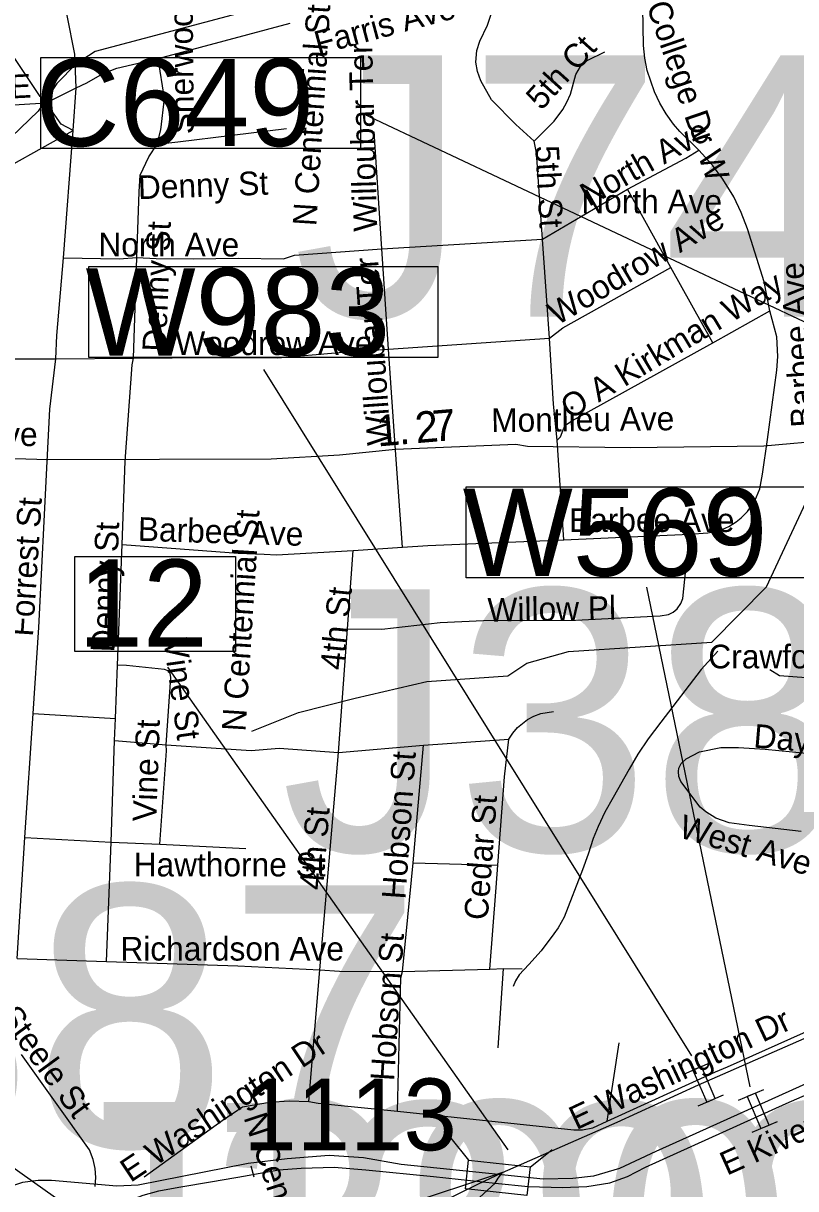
# Model space of a CAD drawing. Extents: x 1662474 to 1856135, y 779280 to 917889.
# Drawn here: x 1702532 to 1705631, y 805937 to 810613 of the extents above; entities that cross this region are included whole.
import ezdxf

# ---------------------------------------------------------------- set-up
doc = ezdxf.new("R2010")
doc.units = 0
for name, color, linetype in [('Cogo Default Point CELL', 7, 'Continuous'), ('Exist Hydrographic Misc Water Feature', 7, 'Continuous'), ('Exist Railroad Mainline', 7, 'Continuous'), ('Exist Railroad Siding', 7, 'Continuous'), ('Exist Road Non-System Structure Non-Sys Other Number Label', 7, 'Continuous'), ('Exist Road Non-System Type 51', 7, 'Continuous'), ('Exist Road Non-System Type 51 Label', 7, 'Continuous'), ('Exist Road Secondary Mileage Tenths English Label', 7, 'Continuous'), ('Exist Road Secondary Structure Standard Bridge CELL', 7, 'Continuous'), ('Exist Road Secondary Structure Standard Bridge Number Label', 7, 'Continuous'), ('Exist Road Secondary Type 51 Divided Attributed', 7, 'Continuous'), ('Exist Road Secondary Type 51 Label', 7, 'Continuous'), ('Exist Vertical Profile Horizontal Axis Label Major', 7, 'Continuous'), ('Prop Superelevation Label', 7, 'Continuous'), ('Prop Terminator CELL', 7, 'Continuous'), ('Scratch_Level_2', 7, 'Continuous')]:
    doc.layers.add(name, color=color, linetype=linetype)

msp = doc.modelspace()

# ---------------------------------------------------------------- linework, layer by layer
at = {"layer": 'Exist Hydrographic Misc Water Feature'}
for points in [[(1704151.1, 807972.1), (1704476.1, 807995), (1704552, 808046), (1704719.1, 808091.9), (1705294, 808129.4), (1705513.1, 808351.5), (1705837.5, 809046.5), (1705887.4, 809090.9), (1705944.8, 809110.4), (1706033.6, 809175.5), (1706070.5, 809188.5), (1706185.3, 809185.2), (1706233, 809182), (1706295.8, 809177.6), (1706408.5, 809197.2), (1706606, 809307.4), (1706883.1, 809547.9), (1707128.1, 809930.3), (1707351.1, 810559.2), (1707430.1, 811017.2), (1707395.8, 811210.5), (1707269.1, 811545.7), (1707208.1, 811630.3), (1707138, 811678)], [(1704194, 810833.5), (1703927.6, 810785.4), (1703456.1, 810667.9), (1702820.3, 810500), (1702743.7, 810450.7), (1702666.8, 810371.4), (1702591.6, 810259.9), (1702375.3, 810053.6), (1702215.4, 809882.9), (1702057.4, 809698.1)], [(1705317.8, 808093), (1705251.1, 808019.7), (1705089.1, 807809.1), (1705038.4, 807741.5), (1704997.8, 807679.9), (1704963.2, 807620.2), (1704898.2, 807506.8), (1704865.6, 807447.1), (1704839, 807389.3), (1704818.5, 807341.5), (1704797.9, 807279.6), (1704775.4, 807215.8), (1704701.5, 807026.5), (1704677.2, 806982.7), (1704660.9, 806958.9), (1704610.2, 806891.3), (1704559.6, 806835.8), (1704521.3, 806794.1), (1704507, 806770.2), (1704496.8, 806748.4)], [(1703449.1, 807773.1), (1703635.7, 807847.8), (1703863.7, 807904.8), (1704151.1, 807972.1)]]:
    msp.add_lwpolyline(points, dxfattribs=at)
at = {"layer": 'Exist Railroad Mainline'}
for points in [[(1704454.4, 806001.4), (1704915.1, 806203.1), (1705241.1, 806352.7), (1705665.4, 806539.1)], [(1703592.5, 805583.7), (1703899.3, 805726.2), (1704129.5, 805843.9), (1704355.9, 805954.9), (1704454.4, 806001.4)]]:
    msp.add_lwpolyline(points, dxfattribs=at)
at = {"layer": 'Exist Railroad Siding'}
for points in [[(1704454.4, 806001.4), (1704044.3, 805865), (1703921.8, 805813.7), (1703805.5, 805760.6), (1703693.5, 805727.1)], [(1704125.7, 805478.7), (1704178.4, 805666.9), (1704208.8, 805738.3), (1704231.4, 805770.6), (1704255.4, 805802), (1704280.3, 805832), (1704345.6, 805886.5), (1704424.6, 805959.2), (1704436.6, 805978.7), (1704454.4, 806001.4)]]:
    msp.add_lwpolyline(points, dxfattribs=at)
at = {"layer": 'Exist Road Non-System Type 51'}
for p, q in [((1703073.6, 810471.2), (1703602.2, 810613.9)), ((1702623.5, 810293.8), (1702743.8, 810354.6)), ((1702732.5, 810182.7), (1702743.8, 810354.6)), ((1701689.4, 810237.6), (1702623.5, 810293.8)), ((1702693.6, 809672.2), (1702732.5, 810182.7)), ((1703970, 809707.4), (1703940.1, 810178)), ((1704615.1, 809746.5), (1704955.5, 809947)), ((1705130.1, 809633.6), (1704955.5, 809947)), ((1703970, 809707.4), (1704615.1, 809746.5)), ((1704642.9, 809350.2), (1704615.1, 809746.5)), ((1703996.5, 809305.6), (1703970, 809707.4)), ((1702974.4, 809269.1), (1702987.6, 809673.8)), ((1705298.9, 809331.2), (1705130.1, 809633.6)), ((1705298.9, 809331.2), (1705526.6, 809458.9)), ((1703996.5, 809305.6), (1704642.9, 809350.2)), ((1702245.9, 809266.4), (1702662.9, 809266.4)), ((1702662.9, 809266.4), (1702974.4, 809269.1)), ((1704025.6, 808899.8), (1703996.5, 809305.6)), ((1704700.4, 808539.7), (1704673.4, 808940.8)), ((1704053.9, 808510.9), (1704025.6, 808899.8)), ((1702928.8, 808521.1), (1702941.1, 808855.7)), ((1704700.4, 808539.7), (1705204.4, 808563.4)), ((1702910.4, 808037.1), (1702928.8, 808521.1)), ((1703833.2, 808183.2), (1703854.8, 808497.9)), ((1703854.8, 808497.9), (1704053.9, 808510.9)), ((1703796.5, 807687.5), (1703833.2, 808183.2)), ((1702901.8, 807823.7), (1702910.4, 808037.1)), ((1702538.8, 807345.8), (1702571.4, 807842.9)), ((1702571.4, 807842.9), (1702901.8, 807823.7)), ((1702898.1, 807735.5), (1702901.8, 807823.7)), ((1702884.1, 807327.1), (1702898.1, 807735.5)), ((1702898.1, 807735.5), (1703105.6, 807717.9)), ((1704138.1, 807716.6), (1704480.4, 807741)), ((1703105.6, 807717.9), (1703445.6, 807694.6)), ((1703721.6, 806814.5), (1703796.5, 807687.5)), ((1703796.5, 807687.5), (1704138.1, 807716.6)), ((1704095.9, 807243.9), (1704138.1, 807716.6)), ((1702507.9, 806859.9), (1702538.8, 807345.8)), ((1702538.8, 807345.8), (1702884.1, 807327.1)), ((1702865.8, 806848.7), (1702884.1, 807327.1)), ((1702884.1, 807327.1), (1703079.6, 807318.4)), ((1703079.6, 807318.4), (1703424.4, 807301.1)), ((1704052.9, 806808.2), (1704095.9, 807243.9)), ((1704095.9, 807243.9), (1704435.6, 807235.2)), ((1702507.9, 806859.9), (1702865.8, 806848.7)), ((1702865.8, 806848.7), (1703392.6, 806831.4)), ((1703392.6, 806831.4), (1703721.6, 806814.5)), ((1703677.6, 806285.9), (1703721.6, 806814.5)), ((1704052.9, 806808.2), (1704403.9, 806817.7)), ((1704403.9, 806817.7), (1704458.1, 806819.5)), ((1704437.1, 806501.7), (1704458.1, 806819.5)), ((1704458.1, 806819.5), (1704534, 806818.8)), ((1704874.4, 806207.7), (1704922.4, 806522.2)), ((1702578.4, 805958.4), (1702304.6, 806152.1)), ((1703458.6, 805983), (1703445.9, 806026.6))]:
    msp.add_line(p, q, dxfattribs=at)
for points in [[(1702623.5, 810293.8), (1702599.4, 810319.7), (1702288.9, 810782.9), (1702111.5, 811041.5)], [(1705241.6, 810104.2), (1705165.8, 810178.2), (1705140, 810208.9), (1705110.9, 810250.2), (1705085.4, 810293.2), (1705063.9, 810338.4), (1705035.4, 810424.2), (1705025.1, 810473.2), (1705019.6, 810523.4), (1705017.8, 810675.4), (1705022.1, 810819.9), (1705036.6, 810927.4)], [(1702743.8, 810354.6), (1702738.2, 810489.8), (1702677.1, 810800.5)], [(1704581, 810140.4), (1704507.5, 810207.6), (1704409.9, 810306.6), (1704367.4, 810382.4), (1704353.9, 810419.2), (1704347.6, 810457.5), (1704351.9, 810503.4), (1704363.6, 810540.7), (1704394.6, 810605), (1704410.1, 810653.2), (1704420.6, 810710), (1704422.4, 810781.7), (1704425.4, 810789.8)], [(1704581, 810140.4), (1704661.4, 810220.2), (1704696.5, 810266.7), (1704713.2, 810297.1), (1704726.9, 810329.2), (1704748.4, 810408.2), (1704766.9, 810439.7), (1704794.4, 810464.1), (1704865.2, 810498.2)], [(1702743.8, 810354.6), (1702786.5, 810373.5), (1702850.4, 810410.8), (1702907.8, 810433.6), (1703073.6, 810471.2)], [(1703068.9, 810128.4), (1703083.6, 810185.4), (1703097.9, 810311.9), (1703073.6, 810471.2)], [(1702732.5, 810182.7), (1702683.9, 810207.9), (1702623.5, 810293.8)], [(1702283.6, 809649.7), (1702291.8, 809712.9), (1702298.9, 809797.2), (1702316.4, 809868), (1702347.4, 809924.4), (1702483.4, 810043.9), (1702732.5, 810182.7)], [(1703068.9, 810128.4), (1703151.9, 810137), (1703587.6, 810191.1)], [(1702987.6, 809673.8), (1702997.2, 809936.8), (1703000.4, 810003.7), (1703035.6, 810076.7), (1703068.9, 810128.4)], [(1704615.1, 809746.5), (1704590.9, 810093.2), (1704581, 810140.4)], [(1704955.5, 809947), (1705190.6, 810071.2), (1705241.6, 810104.2)], [(1705526.6, 809458.9), (1705504.4, 809575.9), (1705437.1, 809788.8), (1705412.5, 809854.4), (1705382, 809916.4), (1705338.8, 809987.9), (1705297, 810043.6), (1705241.6, 810104.2)], [(1703575.8, 809668), (1703619.4, 809682.7), (1703970, 809707.4)], [(1702662.9, 809266.4), (1702665.9, 809360.2), (1702693.6, 809672.2)], [(1702693.6, 809672.2), (1702917.2, 809668.2), (1702987.6, 809673.8)], [(1702987.6, 809673.8), (1703065, 809669.6), (1703213.9, 809668), (1703395.4, 809671.2), (1703575.8, 809668)], [(1704642.9, 809350.2), (1704697, 809390.9), (1705130.1, 809633.6)], [(1705518.2, 808943.4), (1705555.2, 809221.4), (1705558.9, 809275.9), (1705555.2, 809354.9), (1705526.6, 809458.9)], [(1704673.4, 808940.8), (1704659.4, 809084.2), (1704642.9, 809350.2)], [(1704673.4, 808940.8), (1704687.2, 808953.9), (1704700.4, 808988.8), (1704712.2, 809004.8), (1704735.1, 809019.8), (1705298.9, 809331.2)], [(1702627.5, 808854.7), (1702638.5, 809064.9), (1702662.9, 809266.4)], [(1702941.1, 808855.7), (1702968.4, 809242.6), (1702974.4, 809269.1)], [(1702974.4, 809269.1), (1703286, 809271.7), (1703552.1, 809270.4)], [(1703552.1, 809270.4), (1703799.9, 809292.4), (1703996.5, 809305.6)], [(1705204.4, 808563.4), (1705278.9, 808568), (1705313, 808574.9), (1705337.9, 808583.5), (1705361.9, 808594), (1705391.5, 808612.4), (1705412.5, 808628.4), (1705436.9, 808653.9), (1705466.5, 808696.9), (1705486.8, 808745.4), (1705498, 808803.2), (1705518.2, 808943.4)], [(1702571.4, 807842.9), (1702594.9, 808188), (1702627.5, 808854.7)], [(1703833.2, 808183.2), (1703970.5, 808181.4), (1704204.9, 808207.9), (1704378.4, 808217.1), (1704747.6, 808218.4), (1705087, 808234.7), (1705120.6, 808240.2), (1705138.8, 808249.7), (1705154.8, 808263.4), (1705170.5, 808285.4), (1705178.4, 808304.8), (1705204.4, 808563.4)], [(1702928.8, 808521.1), (1703394.1, 808486.2), (1703498.1, 808482.2)], [(1704053.9, 808510.9), (1704155, 808517.4), (1704700.4, 808539.7)], [(1703498.1, 808482.2), (1703548.4, 808480.6), (1703854.8, 808497.9)], [(1703105.6, 807717.9), (1703124.1, 807987.2), (1703120.6, 808004.8), (1703112.8, 808014), (1703097.9, 808019.5), (1702946.1, 808035.5), (1702910.4, 808037.1)], [(1705526.9, 808019.5), (1705566, 807995.9), (1705851, 807974.6)], [(1704480.4, 807741), (1704495.6, 807764.4), (1704514.4, 807786.7), (1704554.8, 807819.2), (1704580.8, 807833.2), (1704608.5, 807843.1), (1704659.8, 807851)], [(1704435.6, 807235.2), (1704462.4, 807588.8), (1704480.4, 807741)], [(1703079.6, 807318.4), (1703106.5, 807693), (1703105.6, 807717.9)], [(1703445.6, 807694.6), (1703558.1, 807704), (1703796.5, 807687.5)], [(1705652.1, 807370.2), (1705443.6, 807393.5), (1705364.4, 807405.1), (1705310.6, 807423.2), (1705269.9, 807448.6), (1705247.1, 807467), (1705169.4, 807570.9), (1705161.6, 807590.4), (1705160, 807610.6), (1705162.4, 807624.5), (1705171.5, 807642.9), (1705191.5, 807662), (1705245, 807689), (1705330.9, 807706.9), (1705401.4, 807706.9), (1705508.2, 807700.9), (1705837.4, 807668)], [(1704403.9, 806817.7), (1704428.5, 807145.2), (1704435.6, 807235.2)], [(1703721.6, 806814.5), (1703801.1, 806809.5), (1704052.9, 806808.2)], [(1704033.5, 806247.9), (1704046.6, 806782.5), (1704052.9, 806808.2)], [(1704874.4, 806207.7), (1705309.4, 806406.1), (1705356.9, 806425.2), (1705713, 806585.1)], [(1702820.4, 805945), (1702822.8, 805981.8), (1702819.9, 806017.9), (1702812.5, 806053.7), (1702797.2, 806091.9), (1702525.4, 806474.9)], [(1703391.5, 806251.9), (1703411.8, 806265.2), (1703520.1, 806283.9), (1703599.1, 806288.9), (1703677.6, 806285.9)], [(1703677.6, 806285.9), (1703714.6, 806279.6), (1704033.5, 806247.9)], [(1703017, 805984.6), (1703330.4, 806210.4), (1703391.5, 806251.9)], [(1704033.5, 806247.9), (1704740.4, 806173.4), (1704775.5, 806172.2), (1704816.9, 806180.9), (1704874.4, 806207.7)], [(1702788.6, 805798.2), (1702692.9, 805877.5), (1702578.4, 805958.4)]]:
    msp.add_lwpolyline(points, dxfattribs=at)
at = {"layer": 'Exist Road Secondary Structure Standard Bridge CELL'}
for p, q in [((1704247.9, 806139.8), (1704318.6, 806051.4)), ((1704564.9, 806023.4), (1704653.3, 806094.1))]:
    msp.add_line(p, q, dxfattribs=at)
msp.add_lwpolyline([(1704318.6, 806051.4), (1704564.9, 806023.9), (1704552.1, 805908.9), (1704305.7, 805936.3)], close=True, dxfattribs=at)
at = {"layer": 'Exist Road Secondary Structure Standard Bridge Number Label'}
msp.add_lwpolyline([(1702738.9, 808474), (1703383, 808474), (1703383, 808091.7), (1702738.9, 808091.7)], close=True, dxfattribs=at)
at = {"layer": 'Exist Road Secondary Type 51 Divided Attributed'}
for points in [[(1700383.8, 807938), (1701796.6, 808826.2), (1701888.7, 808867.3), (1701948.6, 808876.9), (1702051.2, 808880.7), (1702630.8, 808863), (1703526.1, 808865.3), (1703801, 808881.1), (1704025.7, 808903.9), (1704508.6, 808923.7), (1704554.4, 808916.1), (1704968.6, 808910.4), (1705503.2, 808917.7), (1705775, 808941)], [(1706732.7, 806751.8), (1706657.5, 806737.9), (1706568.6, 806721.4), (1706445.7, 806691.1), (1706339.3, 806653.5), (1706052.2, 806527.2), (1705742.6, 806389), (1705230.8, 806158.5), (1705069.4, 806086.1), (1704924.5, 806017), (1704819.1, 805987.4), (1704736.8, 805977.5), (1704618.2, 805974.2), (1704438.6, 805993.9)], [(1704424.6, 805959.2), (1704557.9, 805944.9), (1704695.6, 805941.2), (1704792.4, 805944.9), (1704885.5, 805959.8), (1704956.2, 805985.9), (1705028.8, 806023.2), (1705592.1, 806278.6), (1706244, 806563), (1706305, 806589.1), (1706439, 806638.6), (1706533.2, 806665.6), (1706672.3, 806698), (1706721, 806706.8)], [(1704438.6, 805993.9), (1704048.5, 806033.5), (1703897, 806059.8), (1703758.7, 806069.7), (1703590.7, 806056.5), (1703434.4, 806037.1), (1702993.3, 805951.1), (1702907.2, 805946.7), (1702644.8, 805969.9), (1702591.1, 805969), (1702528.7, 805961.1), (1702488.7, 805947.9), (1702389, 805892.4), (1701983.5, 805585.5)], [(1702141, 805360.1), (1702379.3, 805535.8), (1702523.5, 805636.9), (1702665.7, 805739), (1702783.6, 805809.5), (1702845.7, 805843.2), (1702902.6, 805869.5), (1702956.7, 805889.2), (1703013.1, 805910.5), (1703075.7, 805927.3), (1703156.6, 805942.5), (1703290.8, 805965.4), (1703423.6, 805988.3), (1703459.9, 805994.4), (1703557.8, 806011.9), (1703647.2, 806019.4), (1703779.7, 806023.1), (1703906.3, 806011.9), (1704178.1, 805985.9), (1704424.6, 805959.2)]]:
    msp.add_lwpolyline(points, dxfattribs=at)
at = {"layer": 'Exist Vertical Profile Horizontal Axis Label Major'}
msp.add_line((1706130.2, 809194.9), (1703898.3, 810248.4), dxfattribs=at)
msp.add_lwpolyline([(1702602.5, 810475.5), (1703885.3, 810475.5), (1703885.3, 810110.5), (1702602.5, 810110.5)], close=True, dxfattribs=at)
at = {"layer": 'Prop Superelevation Label'}
for p, q in [((1705214.3, 806469.1), (1703497, 809223.6)), ((1705448.5, 806345.3), (1705033.4, 808350.4))]:
    msp.add_line(p, q, dxfattribs=at)
for points in [[(1702795.4, 809636.7), (1704195.1, 809636.7), (1704195.1, 809271.4), (1702795.4, 809271.4)], [(1704308.7, 808752.5), (1705708.3, 808752.5), (1705708.3, 808387.3), (1704308.7, 808387.3)]]:
    msp.add_lwpolyline(points, close=True, dxfattribs=at)
at = {"layer": 'Prop Terminator CELL'}
for p, q in [((1705184.9, 806397.7), (1705286.1, 806441.1)), ((1705401.7, 806291.5), (1705502.9, 806334.9)), ((1705240, 806269.4), (1705341.2, 806312.8)), ((1705456.8, 806163.2), (1705558, 806206.6))]:
    msp.add_line(p, q, dxfattribs=at)
for points in [[(1705307.4, 806298.4), (1705252.4, 806426.7), (1705218.7, 806412.2), (1705273.7, 806283.9)], [(1705524.2, 806192.1), (1705469.2, 806320.4), (1705435.5, 806305.9), (1705490.5, 806177.6)]]:
    msp.add_lwpolyline(points, close=True, dxfattribs=at)
at = {"layer": 'Scratch_Level_2'}
msp.add_line((1704477.8, 806092), (1703112.1, 808029.9), dxfattribs=at)

# ---------------------------------------------------------------- texts
at = {"layer": 'Cogo Default Point CELL'}
msp.add_text('1113', height=288, dxfattribs=at).set_placement((1703414.7, 806090.7))
at = {"layer": 'Exist Road Non-System Structure Non-Sys Other Number Label'}
for s, p in [('J740', (1703613.5, 809435.3)), ('J388', (1703564.6, 807291.4)), ('J387', (1701087.2, 806104.3)), ('J390', (1702573, 805235.2)), ('J392', (1703067.2, 805230.2))]:
    msp.add_text(s, height=1049.86, dxfattribs=at).set_placement(p)
at = {"layer": 'Exist Road Non-System Type 51 Label'}
for s, rotation, p in [('Sherwood Pl', 90.592, (1703216.7, 810168.3)), ('Farris Ave E', 15.0069, (1703714.7, 810485.6)), ('N Centennial St', 86.3487, (1703707.3, 809797.6)), ('College Dr W', 288.9786, (1705031.2, 810684.6)), ('Willoubar Ter', 91.614, (1703952.5, 809779)), ('5th Ct', 47.7932, (1704610.4, 810259.8)), ('Farris Ave E', 2.8641, (1701868.1, 810280.4)), ('North Ave', 29.4213, (1704800.9, 809875.4)), ('5th St', 273.0766, (1704585.9, 810121.2)), ('Denny St', 2.0466, (1702993.5, 809907)), ('Woodrow Ave', 30.623, (1704673.8, 809398.8)), ('Denny St', 87.8456, (1703104.5, 809294)), ('Willoubar Ter', 93.9429, (1704006.9, 808922.9)), ('Barbee Ave', 93.8672, (1705708, 808995.1)), ('O A Kirkman Way', 31.0216, (1704725, 809021.2)), ('Forrest St', 86.3018, (1702570.5, 808150.4)), ('N Centennial St', 86.3487, (1703423.2, 807769.6)), ('Denny St', 87.8456, (1702897.2, 808087.9)), ('Barbee Ave', 358.1865, (1702990.6, 808536.8)), ('4th St', 84.276, (1703817.6, 808015.2)), ('Willow Pl', 0.9987, (1704395.4, 808211.2)), ('Vine St', 277.9132, (1703093.9, 808138.4)), ('Vine St', 87.9396, (1703065.4, 807408.1)), ('Day Pl', 355.2185, (1705459.4, 807707.1)), ('Hobson St', 85.9558, (1704065.1, 807095.8)), ('Cedar St', 85.6364, (1704394.8, 807012)), ('4th St', 85.229, (1703733.8, 807132.5)), ('West Ave', 343.3779, (1705156.9, 807348.1)), ('Hobson St', 86.16, (1704019.5, 806367)), ('Steele St', 306.2682, (1702431.4, 806627.5)), ('E Washington Dr', 25.2116, (1704750.9, 806170.5)), ('E Washington Dr', 33.7053, (1702962.4, 805959.3)), ('N Centennial St', 288.0686, (1703414.9, 806222.8))]:
    msp.add_text(s, height=95, rotation=rotation, dxfattribs=at).set_placement(p)
for s, p in [('North Ave', (1704770.8, 809850.7)), ('North Ave', (1702833.5, 809677.3)), ('Woodrow Ave', (1703141.9, 809281.7)), ('Barbee Ave', (1704721.4, 808571.9)), ('Crawford Ave', (1705280.4, 808024.5)), ('Hawthorne St', (1702974.8, 807189.6)), ('Richardson Ave', (1702921.6, 806852))]:
    msp.add_text(s, height=95, dxfattribs=at).set_placement(p)
at = {"layer": 'Exist Road Secondary Mileage Tenths English Label'}
for s, p in [('1', (1703954.1, 808914.7)), ('2', (1704108.8, 808927.9)), ('7', (1704178.8, 808933.8)), ('.', (1704041.1, 808922.1))]:
    msp.add_text(s, height=125, rotation=4.8719, dxfattribs=at).set_placement(p)
at = {"layer": 'Exist Road Secondary Structure Standard Bridge Number Label'}
msp.add_text('12', height=350, dxfattribs=at).set_placement((1702751.4, 808111.4))
at = {"layer": 'Exist Road Secondary Type 51 Label'}
for s, rotation, p in [('Montlieu Ave', 0.5982, (1704409.8, 808972.5)), ('E Kivett Dr', 24.2341, (1705354.9, 805988.1))]:
    msp.add_text(s, height=95, rotation=rotation, dxfattribs=at).set_placement(p)
msp.add_text('Montlieu Ave', height=95, dxfattribs=at).set_placement((1701855.1, 808916.5))
at = {"layer": 'Exist Vertical Profile Horizontal Axis Label Major'}
msp.add_text('C649', height=350, dxfattribs=at).set_placement((1702580.3, 810120.3))
at = {"layer": 'Prop Superelevation Label'}
for s, p in [('W983', (1702781.6, 809279.8)), ('W569', (1704294.8, 808395.6))]:
    msp.add_text(s, height=350, dxfattribs=at).set_placement(p)

doc.saveas('drawing.dxf')
